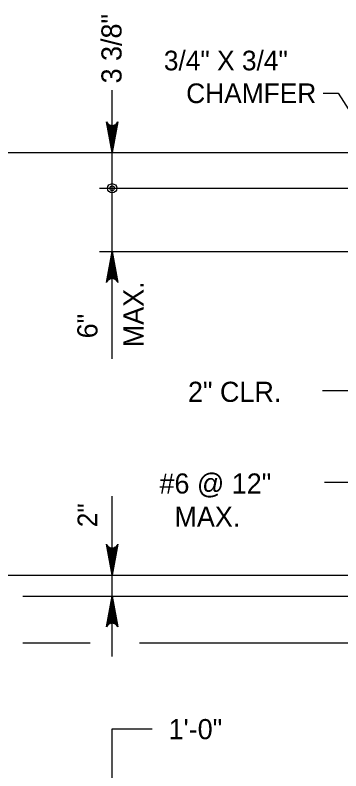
# Model space of a CAD drawing. Extents: x 638167 to 640248, y 296544 to 298920.
# Drawn here: x 639132.5 to 639184.6, y 298730.4 to 298851.5 of the extents above; entities that cross this region are included whole.
import ezdxf

# ---------------------------------------------------------------- set-up
doc = ezdxf.new("R2010")
doc.units = 0
doc.layers.add('1', color=7, linetype='Continuous')
doc.layers.add('57', color=7, linetype='Continuous')

# ---------------------------------------------------------------- blocks, each defined once
blk = doc.blocks.new('DIMDOT')
at = {"layer": '57'}
for radius in [2, 1]:
    blk.add_circle((0, 0), radius, dxfattribs=at)

msp = doc.modelspace()

# ---------------------------------------------------------------- linework, layer by layer
at = {"layer": '1'}
for p, q in [((639147.99, 298796.44), (639147.99, 298839.5)), ((639181.79, 298839.02), (639184.17, 298839.02)), ((639184.17, 298839.02), (639190.62, 298828.85)), ((639111.88, 298829.48), (639186.85, 298829.48)), ((639145.97, 298823.77), (639190.58, 298823.77)), ((639145.97, 298813.61), (639190.58, 298813.61)), ((639181.69, 298791.32), (639200.79, 298791.32)), ((639182.01, 298776.67), (639193.37, 298776.67)), ((639147.99, 298748.72), (639147.99, 298774.4)), ((639126.41, 298761.75), (639188.31, 298761.75)), ((639133.68, 298758.36), (639193, 298758.36)), ((639144.45, 298750.84), (639133.68, 298750.84)), ((639185.84, 298750.84), (639152.35, 298750.84)), ((639147.99, 298715.44), (639147.99, 298737.08)), ((639147.99, 298737.08), (639154.41, 298737.08))]:
    msp.add_line(p, q, dxfattribs=at)
for points in [[(639147.99, 298829.48), (639147.07, 298834.42), (639147.2, 298834.23), (639147.33, 298834.04), (639147.5, 298833.94), (639147.66, 298833.84), (639147.83, 298833.81), (639147.99, 298833.78), (639148.16, 298833.81), (639148.32, 298833.84), (639148.49, 298833.94), (639148.65, 298834.04), (639148.79, 298834.23), (639148.92, 298834.42), (639147.99, 298829.48), (639148.79, 298834.23), (639148.65, 298834.04), (639147.99, 298829.48), (639148.49, 298833.94), (639148.32, 298833.84), (639147.99, 298829.48), (639148.16, 298833.81), (639147.99, 298833.78), (639147.99, 298829.48), (639147.83, 298833.81), (639147.66, 298833.84), (639147.99, 298829.48), (639147.5, 298833.94), (639147.33, 298834.04), (639147.99, 298829.48), (639147.2, 298834.23)], [(639147.99, 298813.61), (639148.92, 298808.68), (639148.79, 298808.87), (639148.65, 298809.06), (639148.49, 298809.15), (639148.32, 298809.25), (639148.16, 298809.28), (639147.99, 298809.31), (639147.83, 298809.28), (639147.66, 298809.25), (639147.5, 298809.15), (639147.33, 298809.06), (639147.2, 298808.87), (639147.07, 298808.68), (639147.99, 298813.61), (639147.2, 298808.87), (639147.33, 298809.06), (639147.99, 298813.61), (639147.5, 298809.15), (639147.66, 298809.25), (639147.99, 298813.61), (639147.83, 298809.28), (639147.99, 298809.31), (639147.99, 298813.61), (639148.16, 298809.28), (639148.32, 298809.25), (639147.99, 298813.61), (639148.49, 298809.15), (639148.65, 298809.06), (639147.99, 298813.61), (639148.79, 298808.87)], [(639147.99, 298761.75), (639147.07, 298766.68), (639147.2, 298766.49), (639147.33, 298766.3), (639147.5, 298766.21), (639147.66, 298766.11), (639147.83, 298766.08), (639147.99, 298766.05), (639148.16, 298766.08), (639148.32, 298766.11), (639148.49, 298766.21), (639148.65, 298766.3), (639148.79, 298766.49), (639148.92, 298766.68), (639147.99, 298761.75), (639148.79, 298766.49), (639148.65, 298766.3), (639147.99, 298761.75), (639148.49, 298766.21), (639148.32, 298766.11), (639147.99, 298761.75), (639148.16, 298766.08), (639147.99, 298766.05), (639147.99, 298761.75), (639147.83, 298766.08), (639147.66, 298766.11), (639147.99, 298761.75), (639147.5, 298766.21), (639147.33, 298766.3), (639147.99, 298761.75), (639147.2, 298766.49)], [(639147.99, 298758.36), (639148.92, 298753.43), (639148.79, 298753.62), (639148.65, 298753.81), (639148.49, 298753.91), (639148.32, 298754.01), (639148.16, 298754.04), (639147.99, 298754.06), (639147.83, 298754.04), (639147.66, 298754.01), (639147.5, 298753.91), (639147.33, 298753.81), (639147.2, 298753.62), (639147.07, 298753.43), (639147.99, 298758.36), (639147.2, 298753.62), (639147.33, 298753.81), (639147.99, 298758.36), (639147.5, 298753.91), (639147.66, 298754.01), (639147.99, 298758.36), (639147.83, 298754.04), (639147.99, 298754.06), (639147.99, 298758.36), (639148.16, 298754.04), (639148.32, 298754.01), (639147.99, 298758.36), (639148.49, 298753.91), (639148.65, 298753.81), (639147.99, 298758.36), (639148.79, 298753.62)]]:
    msp.add_lwpolyline(points, dxfattribs=at)

# ---------------------------------------------------------------- block references
at = {"layer": '1', "xscale": 0.3674999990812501, "yscale": 0.36749999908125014}
msp.add_blockref('DIMDOT', (639147.99, 298823.77), dxfattribs=at)

# ---------------------------------------------------------------- texts
at = {"layer": '1'}
for s, height, p in [('3 3/8"', 3.226, (639149.5, 298840.58)), ('MAX.', 3.226, (639153.02, 298798.28)), (' 6"', 3.226, (639145.64, 298798.51)), ('2"', 3.15, (639145.61, 298769.42))]:
    msp.add_text(s, height=height, rotation=90, dxfattribs=at).set_placement(p)
for s, height, p in [('3/4" X 3/4"', 3.15, (639156.27, 298842.67)), ('CHAMFER', 3.15, (639159.85, 298837.42)), ('2" CLR.', 3.226, (639160.13, 298789.52)), ('#6 @ 12"', 3.226, (639155.57, 298774.82)), ('  MAX.', 3.226, (639155.57, 298769.5)), ('1\'-0"', 3.226, (639157.03, 298735.44))]:
    msp.add_text(s, height=height, dxfattribs=at).set_placement(p)

doc.saveas('drawing.dxf')
